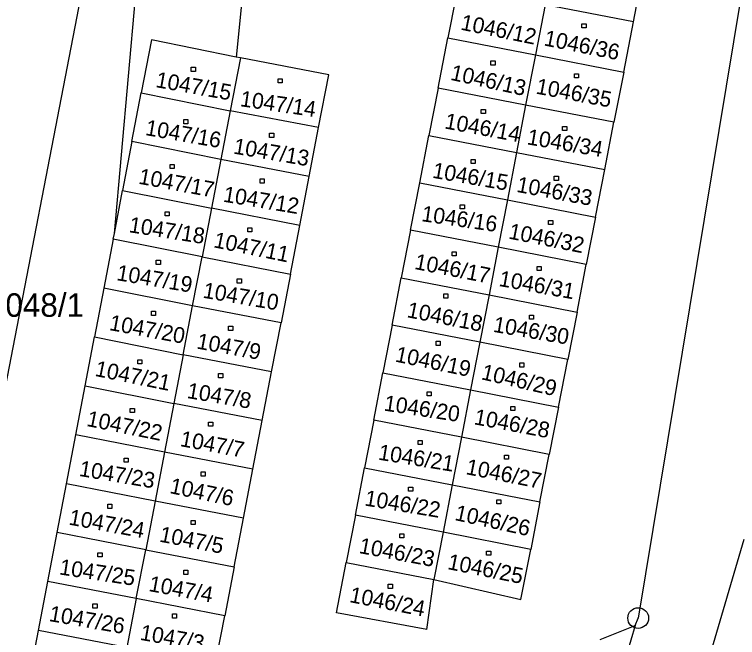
# Model space of a CAD drawing. Extents: x -468021 to -466942, y -1130484 to -1128584.
# Drawn here: x -467071.8 to -467019.4, y -1129550 to -1129504.9 of the extents above; entities that cross this region are included whole.
import ezdxf

# ---------------------------------------------------------------- set-up
doc = ezdxf.new("R2010")
doc.units = 0
doc.layers.add('DKM', color=7, linetype='Continuous')

msp = doc.modelspace()

# ---------------------------------------------------------------- linework, layer by layer
at = {"layer": 'DKM'}
for p, q in [((-467011.28, -1129456.06), (-467026.61, -1129548.61)), ((-467064.54, -1129520.78), (-467060.64, -1129477.19)), ((-467062.57, -1129480.89), (-467080.3, -1129572.39)), ((-467054.62, -1129497.1), (-467055.71, -1129508.01)), ((-467026.95, -1129505.47), (-467026.28, -1129502.03)), ((-467039.69, -1129502.99), (-467040.39, -1129506.62)), ((-467033.34, -1129504.22), (-467034.04, -1129507.85)), ((-467026.95, -1129505.47), (-467033.34, -1129504.22)), ((-467030.68, -1129505.6), (-467030.38, -1129505.6)), ((-467030.68, -1129505.9), (-467030.68, -1129505.6)), ((-467030.38, -1129505.9), (-467030.68, -1129505.9)), ((-467030.38, -1129505.6), (-467030.38, -1129505.9)), ((-467027.66, -1129509.1), (-467026.95, -1129505.47)), ((-467061.86, -1129506.76), (-467062.59, -1129510.59)), ((-467055.71, -1129508.01), (-467061.86, -1129506.76)), ((-467041.1, -1129510.25), (-467040.39, -1129506.62)), ((-467040.39, -1129506.62), (-467034.04, -1129507.85)), ((-467055.41, -1129508.07), (-467055.71, -1129508.01)), ((-467034.04, -1129507.85), (-467034.76, -1129511.48)), ((-467034.04, -1129507.85), (-467027.66, -1129509.1)), ((-467055.41, -1129508.07), (-467056.15, -1129511.89)), ((-467049.01, -1129509.3), (-467055.41, -1129508.07)), ((-467037.27, -1129508.29), (-467036.97, -1129508.29)), ((-467037.27, -1129508.59), (-467037.27, -1129508.29)), ((-467036.97, -1129508.29), (-467036.97, -1129508.59)), ((-467058.97, -1129508.75), (-467058.67, -1129508.75)), ((-467058.97, -1129509.05), (-467058.97, -1129508.75)), ((-467058.67, -1129509.05), (-467058.97, -1129509.05)), ((-467058.67, -1129508.75), (-467058.67, -1129509.05)), ((-467036.97, -1129508.59), (-467037.27, -1129508.59)), ((-467052.69, -1129509.58), (-467052.39, -1129509.58)), ((-467052.69, -1129509.88), (-467052.69, -1129509.58)), ((-467052.39, -1129509.58), (-467052.39, -1129509.88)), ((-467049.75, -1129513.12), (-467049.01, -1129509.3)), ((-467031.23, -1129509.22), (-467030.93, -1129509.22)), ((-467031.23, -1129509.52), (-467031.23, -1129509.22)), ((-467030.93, -1129509.52), (-467031.23, -1129509.52)), ((-467030.93, -1129509.22), (-467030.93, -1129509.52)), ((-467027.66, -1129509.1), (-467028.37, -1129512.73)), ((-467052.39, -1129509.88), (-467052.69, -1129509.88)), ((-467063.27, -1129514.12), (-467062.59, -1129510.59)), ((-467062.59, -1129510.59), (-467056.15, -1129511.89)), ((-467041.1, -1129510.25), (-467041.76, -1129513.68)), ((-467034.76, -1129511.48), (-467041.1, -1129510.25)), ((-467034.76, -1129511.48), (-467035.41, -1129514.91)), ((-467028.37, -1129512.73), (-467034.76, -1129511.48)), ((-467056.15, -1129511.89), (-467056.83, -1129515.42)), ((-467049.75, -1129513.12), (-467056.15, -1129511.89)), ((-467037.97, -1129511.8), (-467037.67, -1129511.8)), ((-467037.97, -1129512.1), (-467037.97, -1129511.8)), ((-467037.67, -1129512.1), (-467037.97, -1129512.1)), ((-467037.67, -1129511.8), (-467037.67, -1129512.1)), ((-467059.52, -1129512.54), (-467059.22, -1129512.54)), ((-467059.52, -1129512.84), (-467059.52, -1129512.54)), ((-467059.22, -1129512.54), (-467059.22, -1129512.84)), ((-467029.03, -1129516.15), (-467028.37, -1129512.73)), ((-467059.22, -1129512.84), (-467059.52, -1129512.84)), ((-467050.43, -1129516.65), (-467049.75, -1129513.12)), ((-467032.08, -1129513.03), (-467031.78, -1129513.03)), ((-467032.08, -1129513.33), (-467032.08, -1129513.03)), ((-467031.78, -1129513.03), (-467031.78, -1129513.33)), ((-467053.3, -1129513.53), (-467053, -1129513.53)), ((-467053.3, -1129513.83), (-467053.3, -1129513.53)), ((-467053, -1129513.53), (-467053, -1129513.83)), ((-467042.43, -1129517.12), (-467041.76, -1129513.68)), ((-467041.76, -1129513.68), (-467035.41, -1129514.91)), ((-467031.78, -1129513.33), (-467032.08, -1129513.33)), ((-467063.27, -1129514.12), (-467063.94, -1129517.66)), ((-467056.83, -1129515.42), (-467063.27, -1129514.12)), ((-467053, -1129513.83), (-467053.3, -1129513.83)), ((-467035.41, -1129514.91), (-467036.08, -1129518.35)), ((-467035.41, -1129514.91), (-467029.03, -1129516.15)), ((-467060.51, -1129515.78), (-467060.21, -1129515.78)), ((-467060.51, -1129516.08), (-467060.51, -1129515.78)), ((-467060.21, -1129515.78), (-467060.21, -1129516.08)), ((-467056.83, -1129515.42), (-467057.51, -1129518.95)), ((-467050.43, -1129516.65), (-467056.83, -1129515.42)), ((-467038.71, -1129515.42), (-467038.41, -1129515.42)), ((-467038.71, -1129515.72), (-467038.71, -1129515.42)), ((-467038.41, -1129515.72), (-467038.71, -1129515.72)), ((-467038.41, -1129515.42), (-467038.41, -1129515.72)), ((-467060.21, -1129516.08), (-467060.51, -1129516.08)), ((-467029.7, -1129519.6), (-467029.03, -1129516.15)), ((-467053.99, -1129516.83), (-467053.69, -1129516.83)), ((-467053.99, -1129517.13), (-467053.99, -1129516.83)), ((-467053.69, -1129516.83), (-467053.69, -1129517.13)), ((-467051.11, -1129520.19), (-467050.43, -1129516.65)), ((-467032.69, -1129516.64), (-467032.39, -1129516.64)), ((-467032.69, -1129516.94), (-467032.69, -1129516.64)), ((-467032.39, -1129516.94), (-467032.69, -1129516.94)), ((-467032.39, -1129516.64), (-467032.39, -1129516.94)), ((-467053.69, -1129517.13), (-467053.99, -1129517.13)), ((-467043.09, -1129520.55), (-467042.43, -1129517.12)), ((-467042.43, -1129517.12), (-467036.08, -1129518.35)), ((-467064.54, -1129520.78), (-467063.94, -1129517.66)), ((-467063.94, -1129517.66), (-467057.51, -1129518.95)), ((-467036.08, -1129518.35), (-467036.74, -1129521.78)), ((-467036.08, -1129518.35), (-467029.7, -1129519.6)), ((-467057.51, -1129518.95), (-467058.19, -1129522.48)), ((-467051.11, -1129520.19), (-467057.51, -1129518.95)), ((-467039.49, -1129518.7), (-467039.19, -1129518.7)), ((-467039.49, -1129519), (-467039.49, -1129518.7)), ((-467039.19, -1129519), (-467039.49, -1129519)), ((-467039.19, -1129518.7), (-467039.19, -1129519)), ((-467060.87, -1129519.2), (-467060.57, -1129519.2)), ((-467060.87, -1129519.5), (-467060.87, -1129519.2)), ((-467060.57, -1129519.5), (-467060.87, -1129519.5)), ((-467060.57, -1129519.2), (-467060.57, -1129519.5)), ((-467033.1, -1129519.83), (-467032.8, -1129519.83)), ((-467033.1, -1129520.13), (-467033.1, -1129519.83)), ((-467032.8, -1129519.83), (-467032.8, -1129520.13)), ((-467029.7, -1129519.6), (-467030.37, -1129523.03)), ((-467054.88, -1129520.37), (-467054.58, -1129520.37)), ((-467054.88, -1129520.67), (-467054.88, -1129520.37)), ((-467054.58, -1129520.37), (-467054.58, -1129520.67)), ((-467051.79, -1129523.72), (-467051.11, -1129520.19)), ((-467043.09, -1129520.55), (-467043.76, -1129523.99)), ((-467036.74, -1129521.78), (-467043.09, -1129520.55)), ((-467032.8, -1129520.13), (-467033.1, -1129520.13)), ((-467064.62, -1129521.2), (-467064.54, -1129520.78)), ((-467054.58, -1129520.67), (-467054.88, -1129520.67)), ((-467064.62, -1129521.2), (-467065.3, -1129524.74)), ((-467058.19, -1129522.48), (-467064.62, -1129521.2)), ((-467040.09, -1129522.1), (-467039.79, -1129522.1)), ((-467040.09, -1129522.4), (-467040.09, -1129522.1)), ((-467039.79, -1129522.1), (-467039.79, -1129522.4)), ((-467036.74, -1129521.78), (-467037.41, -1129525.22)), ((-467030.37, -1129523.03), (-467036.74, -1129521.78)), ((-467058.87, -1129526.02), (-467058.19, -1129522.48)), ((-467058.19, -1129522.48), (-467051.79, -1129523.72)), ((-467039.79, -1129522.4), (-467040.09, -1129522.4)), ((-467061.5, -1129522.72), (-467061.2, -1129522.72)), ((-467061.5, -1129523.02), (-467061.5, -1129522.72)), ((-467061.2, -1129523.02), (-467061.5, -1129523.02)), ((-467061.2, -1129522.72), (-467061.2, -1129523.02)), ((-467033.93, -1129523.16), (-467033.63, -1129523.16)), ((-467033.93, -1129523.46), (-467033.93, -1129523.16)), ((-467033.63, -1129523.16), (-467033.63, -1129523.46)), ((-467031.04, -1129526.47), (-467030.37, -1129523.03)), ((-467051.79, -1129523.72), (-467052.47, -1129527.25)), ((-467033.63, -1129523.46), (-467033.93, -1129523.46)), ((-467055.64, -1129524.07), (-467055.34, -1129524.07)), ((-467055.64, -1129524.37), (-467055.64, -1129524.07)), ((-467055.34, -1129524.07), (-467055.34, -1129524.37)), ((-467044.42, -1129527.42), (-467043.76, -1129523.99)), ((-467043.76, -1129523.99), (-467037.41, -1129525.22)), ((-467065.3, -1129524.74), (-467065.97, -1129528.27)), ((-467058.87, -1129526.02), (-467065.3, -1129524.74)), ((-467055.34, -1129524.37), (-467055.64, -1129524.37)), ((-467040.69, -1129525.15), (-467040.39, -1129525.15)), ((-467040.69, -1129525.45), (-467040.69, -1129525.15)), ((-467040.39, -1129525.15), (-467040.39, -1129525.45)), ((-467037.41, -1129525.22), (-467038.07, -1129528.65)), ((-467037.41, -1129525.22), (-467031.04, -1129526.47)), ((-467040.39, -1129525.45), (-467040.69, -1129525.45)), ((-467059.55, -1129529.55), (-467058.87, -1129526.02)), ((-467052.47, -1129527.25), (-467058.87, -1129526.02)), ((-467061.86, -1129526.41), (-467061.56, -1129526.41)), ((-467061.86, -1129526.71), (-467061.86, -1129526.41)), ((-467061.56, -1129526.71), (-467061.86, -1129526.71)), ((-467061.56, -1129526.41), (-467061.56, -1129526.71)), ((-467034.49, -1129526.68), (-467034.19, -1129526.68)), ((-467034.49, -1129526.98), (-467034.49, -1129526.68)), ((-467034.19, -1129526.68), (-467034.19, -1129526.98)), ((-467031.04, -1129526.47), (-467031.71, -1129529.9)), ((-467053.15, -1129530.78), (-467052.47, -1129527.25)), ((-467034.19, -1129526.98), (-467034.49, -1129526.98)), ((-467056.27, -1129527.49), (-467055.97, -1129527.49)), ((-467056.27, -1129527.79), (-467056.27, -1129527.49)), ((-467055.97, -1129527.79), (-467056.27, -1129527.79)), ((-467055.97, -1129527.49), (-467055.97, -1129527.79)), ((-467044.42, -1129527.42), (-467045.09, -1129530.86)), ((-467038.07, -1129528.65), (-467044.42, -1129527.42)), ((-467066.65, -1129531.81), (-467065.97, -1129528.27)), ((-467065.97, -1129528.27), (-467059.55, -1129529.55)), ((-467041.24, -1129528.58), (-467040.94, -1129528.58)), ((-467041.24, -1129528.88), (-467041.24, -1129528.58)), ((-467040.94, -1129528.88), (-467041.24, -1129528.88)), ((-467040.94, -1129528.58), (-467040.94, -1129528.88)), ((-467038.07, -1129528.65), (-467038.74, -1129532.09)), ((-467031.71, -1129529.9), (-467038.07, -1129528.65)), ((-467062.85, -1129529.92), (-467062.55, -1129529.92)), ((-467062.85, -1129530.22), (-467062.85, -1129529.92)), ((-467062.55, -1129529.92), (-467062.55, -1129530.22)), ((-467059.55, -1129529.55), (-467060.23, -1129533.08)), ((-467053.15, -1129530.78), (-467059.55, -1129529.55)), ((-467032.38, -1129533.34), (-467031.71, -1129529.9)), ((-467062.55, -1129530.22), (-467062.85, -1129530.22)), ((-467035.18, -1129530.15), (-467034.88, -1129530.15)), ((-467035.18, -1129530.45), (-467035.18, -1129530.15)), ((-467034.88, -1129530.45), (-467035.18, -1129530.45)), ((-467034.88, -1129530.15), (-467034.88, -1129530.45)), ((-467056.99, -1129530.92), (-467056.69, -1129530.92)), ((-467056.99, -1129531.22), (-467056.99, -1129530.92)), ((-467056.69, -1129530.92), (-467056.69, -1129531.22)), ((-467053.83, -1129534.31), (-467053.15, -1129530.78)), ((-467045.75, -1129534.29), (-467045.09, -1129530.86)), ((-467045.09, -1129530.86), (-467038.74, -1129532.09)), ((-467056.69, -1129531.22), (-467056.99, -1129531.22)), ((-467067.32, -1129535.35), (-467066.65, -1129531.81)), ((-467066.65, -1129531.81), (-467060.23, -1129533.08)), ((-467038.74, -1129532.09), (-467039.4, -1129535.52)), ((-467038.74, -1129532.09), (-467032.38, -1129533.34)), ((-467041.89, -1129532.23), (-467041.59, -1129532.23)), ((-467041.89, -1129532.53), (-467041.89, -1129532.23)), ((-467041.59, -1129532.53), (-467041.89, -1129532.53)), ((-467041.59, -1129532.23), (-467041.59, -1129532.53)), ((-467060.23, -1129533.08), (-467060.91, -1129536.61)), ((-467053.83, -1129534.31), (-467060.23, -1129533.08)), ((-467063.39, -1129533.44), (-467063.09, -1129533.44)), ((-467063.39, -1129533.74), (-467063.39, -1129533.44)), ((-467063.09, -1129533.44), (-467063.09, -1129533.74)), ((-467035.83, -1129533.3), (-467035.53, -1129533.3)), ((-467035.83, -1129533.6), (-467035.83, -1129533.3)), ((-467035.53, -1129533.6), (-467035.83, -1129533.6)), ((-467035.53, -1129533.3), (-467035.53, -1129533.6)), ((-467032.38, -1129533.34), (-467033.05, -1129536.77)), ((-467063.09, -1129533.74), (-467063.39, -1129533.74)), ((-467057.72, -1129534.43), (-467057.42, -1129534.43)), ((-467057.72, -1129534.73), (-467057.72, -1129534.43)), ((-467057.42, -1129534.73), (-467057.72, -1129534.73)), ((-467057.42, -1129534.43), (-467057.42, -1129534.73)), ((-467054.51, -1129537.84), (-467053.83, -1129534.31)), ((-467045.75, -1129534.29), (-467046.42, -1129537.73)), ((-467039.4, -1129535.52), (-467045.75, -1129534.29)), ((-467068, -1129538.89), (-467067.32, -1129535.35)), ((-467060.91, -1129536.61), (-467067.32, -1129535.35)), ((-467042.54, -1129535.75), (-467042.24, -1129535.75)), ((-467042.54, -1129536.05), (-467042.54, -1129535.75)), ((-467042.24, -1129535.75), (-467042.24, -1129536.05)), ((-467039.4, -1129535.52), (-467040.07, -1129538.96)), ((-467033.05, -1129536.77), (-467039.4, -1129535.52)), ((-467042.24, -1129536.05), (-467042.54, -1129536.05)), ((-467060.91, -1129536.61), (-467061.59, -1129540.14)), ((-467054.51, -1129537.84), (-467060.91, -1129536.61)), ((-467036.29, -1129536.81), (-467035.99, -1129536.81)), ((-467036.29, -1129537.11), (-467036.29, -1129536.81)), ((-467035.99, -1129536.81), (-467035.99, -1129537.11)), ((-467033.72, -1129540.21), (-467033.05, -1129536.77)), ((-467063.84, -1129537.04), (-467063.54, -1129537.04)), ((-467063.84, -1129537.34), (-467063.84, -1129537.04)), ((-467063.54, -1129537.34), (-467063.84, -1129537.34)), ((-467063.54, -1129537.04), (-467063.54, -1129537.34)), ((-467035.99, -1129537.11), (-467036.29, -1129537.11)), ((-467055.19, -1129541.37), (-467054.51, -1129537.84)), ((-467047.08, -1129541.17), (-467046.42, -1129537.73)), ((-467046.42, -1129537.73), (-467040.07, -1129538.96)), ((-467058.26, -1129538.04), (-467057.96, -1129538.04)), ((-467058.26, -1129538.34), (-467058.26, -1129538.04)), ((-467057.96, -1129538.34), (-467058.26, -1129538.34)), ((-467057.96, -1129538.04), (-467057.96, -1129538.34)), ((-467068.68, -1129542.42), (-467068, -1129538.89)), ((-467061.59, -1129540.14), (-467068, -1129538.89)), ((-467043.23, -1129539.13), (-467042.93, -1129539.13)), ((-467043.23, -1129539.43), (-467043.23, -1129539.13)), ((-467042.93, -1129539.43), (-467043.23, -1129539.43)), ((-467042.93, -1129539.13), (-467042.93, -1129539.43)), ((-467040.07, -1129538.96), (-467040.73, -1129542.39)), ((-467040.07, -1129538.96), (-467033.72, -1129540.21)), ((-467065.01, -1129540.38), (-467064.71, -1129540.38)), ((-467065.01, -1129540.68), (-467065.01, -1129540.38)), ((-467064.71, -1129540.38), (-467064.71, -1129540.68)), ((-467061.59, -1129540.14), (-467062.27, -1129543.67)), ((-467055.19, -1129541.37), (-467061.59, -1129540.14)), ((-467036.85, -1129540.05), (-467036.55, -1129540.05)), ((-467036.85, -1129540.35), (-467036.85, -1129540.05)), ((-467036.55, -1129540.35), (-467036.85, -1129540.35)), ((-467036.55, -1129540.05), (-467036.55, -1129540.35)), ((-467033.72, -1129540.21), (-467034.39, -1129543.64)), ((-467064.71, -1129540.68), (-467065.01, -1129540.68)), ((-467058.98, -1129541.55), (-467058.68, -1129541.55)), ((-467058.98, -1129541.85), (-467058.98, -1129541.55)), ((-467058.68, -1129541.55), (-467058.68, -1129541.85)), ((-467055.87, -1129544.9), (-467055.19, -1129541.37)), ((-467047.08, -1129541.17), (-467047.75, -1129544.6)), ((-467040.73, -1129542.39), (-467047.08, -1129541.17)), ((-467058.68, -1129541.85), (-467058.98, -1129541.85)), ((-467069.35, -1129545.96), (-467068.68, -1129542.42)), ((-467062.27, -1129543.67), (-467068.68, -1129542.42)), ((-467043.88, -1129542.51), (-467043.58, -1129542.51)), ((-467043.88, -1129542.81), (-467043.88, -1129542.51)), ((-467043.58, -1129542.51), (-467043.58, -1129542.81)), ((-467040.73, -1129542.39), (-467041.4, -1129545.83)), ((-467034.39, -1129543.64), (-467040.73, -1129542.39)), ((-467043.58, -1129542.81), (-467043.88, -1129542.81)), ((-467036.22, -1129601.86), (-467018.94, -1129542.91)), ((-467035.1, -1129547.27), (-467034.39, -1129543.64)), ((-467065.73, -1129543.89), (-467065.43, -1129543.89)), ((-467065.73, -1129544.19), (-467065.73, -1129543.89)), ((-467065.43, -1129543.89), (-467065.43, -1129544.19)), ((-467062.95, -1129547.2), (-467062.27, -1129543.67)), ((-467062.27, -1129543.67), (-467055.87, -1129544.9)), ((-467037.59, -1129543.76), (-467037.29, -1129543.76)), ((-467037.59, -1129544.06), (-467037.59, -1129543.76)), ((-467037.29, -1129544.06), (-467037.59, -1129544.06)), ((-467037.29, -1129543.76), (-467037.29, -1129544.06)), ((-467065.43, -1129544.19), (-467065.73, -1129544.19)), ((-467048.45, -1129548.23), (-467047.75, -1129544.6)), ((-467047.75, -1129544.6), (-467041.4, -1129545.83)), ((-467059.52, -1129545.15), (-467059.22, -1129545.15)), ((-467059.52, -1129545.45), (-467059.52, -1129545.15)), ((-467059.22, -1129545.15), (-467059.22, -1129545.45)), ((-467055.87, -1129544.9), (-467056.55, -1129548.44)), ((-467059.22, -1129545.45), (-467059.52, -1129545.45)), ((-467070.03, -1129549.5), (-467069.35, -1129545.96)), ((-467062.95, -1129547.2), (-467069.35, -1129545.96)), ((-467044.71, -1129546.16), (-467044.41, -1129546.16)), ((-467044.71, -1129546.46), (-467044.71, -1129546.16)), ((-467044.41, -1129546.16), (-467044.41, -1129546.46)), ((-467041.92, -1129549.43), (-467041.4, -1129545.83)), ((-467041.4, -1129545.83), (-467035.1, -1129547.27)), ((-467044.41, -1129546.46), (-467044.71, -1129546.46)), ((-467062.95, -1129547.2), (-467063.63, -1129550.74)), ((-467056.55, -1129548.44), (-467062.95, -1129547.2)), ((-467066.09, -1129547.59), (-467065.79, -1129547.59)), ((-467066.09, -1129547.89), (-467066.09, -1129547.59)), ((-467065.79, -1129547.59), (-467065.79, -1129547.89)), ((-467065.79, -1129547.89), (-467066.09, -1129547.89)), ((-467060.33, -1129548.31), (-467060.03, -1129548.31)), ((-467060.33, -1129548.61), (-467060.33, -1129548.31)), ((-467060.03, -1129548.31), (-467060.03, -1129548.61)), ((-467041.92, -1129549.43), (-467048.45, -1129548.23)), ((-467060.03, -1129548.61), (-467060.33, -1129548.61)), ((-467057.23, -1129551.97), (-467056.55, -1129548.44)), ((-467026.83, -1129549.14), (-467026.61, -1129548.61)), ((-467026.83, -1129549.14), (-467035.26, -1129577.44)), ((-467029.36, -1129550.16), (-467026.83, -1129549.14)), ((-467070.76, -1129553.33), (-467070.03, -1129549.5)), ((-467063.63, -1129550.74), (-467070.03, -1129549.5))]:
    msp.add_line(p, q, dxfattribs=at)
for radius in [0.75, 0.01]:
    msp.add_circle((-467026.61, -1129548.61), radius, dxfattribs=at)

# ---------------------------------------------------------------- texts
for s, rotation, p in [('1046/12', 348.4862, (-467039.52, -1129506.02)), ('1046/36', 348.6901, (-467033.49, -1129507.16)), ('1046/13', 347.6192, (-467040.26, -1129509.65)), ('1047/15', 349.8754, (-467061.6, -1129510.18)), ('1046/35', 349.3804, (-467034.07, -1129510.65)), ('1047/14', 351.7029, (-467055.48, -1129511.56)), ('1046/14', 349.4673, (-467040.68, -1129513.17)), ('1047/16', 350.08, (-467062.35, -1129513.65)), ('1046/34', 350.2724, (-467034.71, -1129514.32)), ('1047/13', 350.3481, (-467055.97, -1129514.99)), ('1046/15', 350.1865, (-467041.56, -1129516.74)), ('1047/17', 349.4608, (-467062.84, -1129517.17)), ('1046/33', 349.3237, (-467035.47, -1129517.76)), ('1047/12', 350.5377, (-467056.71, -1129518.47)), ('1046/16', 351.7177, (-467042.35, -1129519.88)), ('1047/18', 351.0087, (-467063.53, -1129520.68)), ('1046/32', 348.7851, (-467036.05, -1129521.14)), ('1047/11', 348.4489, (-467057.41, -1129521.77)), ('1046/17', 348.8708, (-467042.86, -1129523.34)), ('1047/19', 350.4596, (-467064.43, -1129524.15)), ('1046/31', 349.8134, (-467036.75, -1129524.57)), ('1047/10', 350.3112, (-467058.18, -1129525.42)), ('1046/18', 348.9436, (-467043.41, -1129526.83)), ('1047/20', 349.5085, (-467064.96, -1129527.76)), ('1046/30', 350.2476, (-467037.16, -1129527.89)), ('1047/9', 349.8114, (-467058.63, -1129529.1)), ('1046/19', 348.2935, (-467044.26, -1129530.04)), ('1047/21', 348.5627, (-467066, -1129531.08)), ('1046/29', 347.0054, (-467038.03, -1129531.32)), ('1047/8', 350.3481, (-467059.33, -1129532.68)), ('1046/20', 351.3394, (-467045.07, -1129533.59)), ('1047/22', 348.5912, (-467066.6, -1129534.7)), ('1046/28', 349.3804, (-467038.55, -1129534.58)), ('1047/7', 349.5625, (-467059.83, -1129536.16)), ('1046/21', 350.7889, (-467045.48, -1129537.14)), ('1047/23', 350.4596, (-467067.14, -1129538.32)), ('1046/27', 348.8785, (-467039.14, -1129538.19)), ('1047/6', 348.2066, (-467060.59, -1129539.56)), ('1046/22', 350.5908, (-467046.47, -1129540.46)), ('1046/26', 347.6446, (-467039.95, -1129541.51)), ('1047/24', 349.6027, (-467067.89, -1129541.84)), ('1047/5', 348.9591, (-467061.33, -1129543.07)), ('1046/23', 349.4084, (-467046.88, -1129543.9)), ('1046/25', 348.6268, (-467040.47, -1129545.06)), ('1047/25', 351.3844, (-467068.57, -1129545.45)), ('1047/4', 349.5451, (-467062.1, -1129546.65)), ('1046/24', 348.9436, (-467047.57, -1129547.45)), ('1047/26', 350.151, (-467069.32, -1129548.82)), ('1047/3', 349.931, (-467062.73, -1129550.18))]:
    msp.add_text(s, height=1.14, rotation=rotation, dxfattribs=at).set_placement(p)
msp.add_text('1048/1', height=1.7, dxfattribs=at).set_placement((-467073.69, -1129526.81))

doc.saveas('drawing.dxf')
